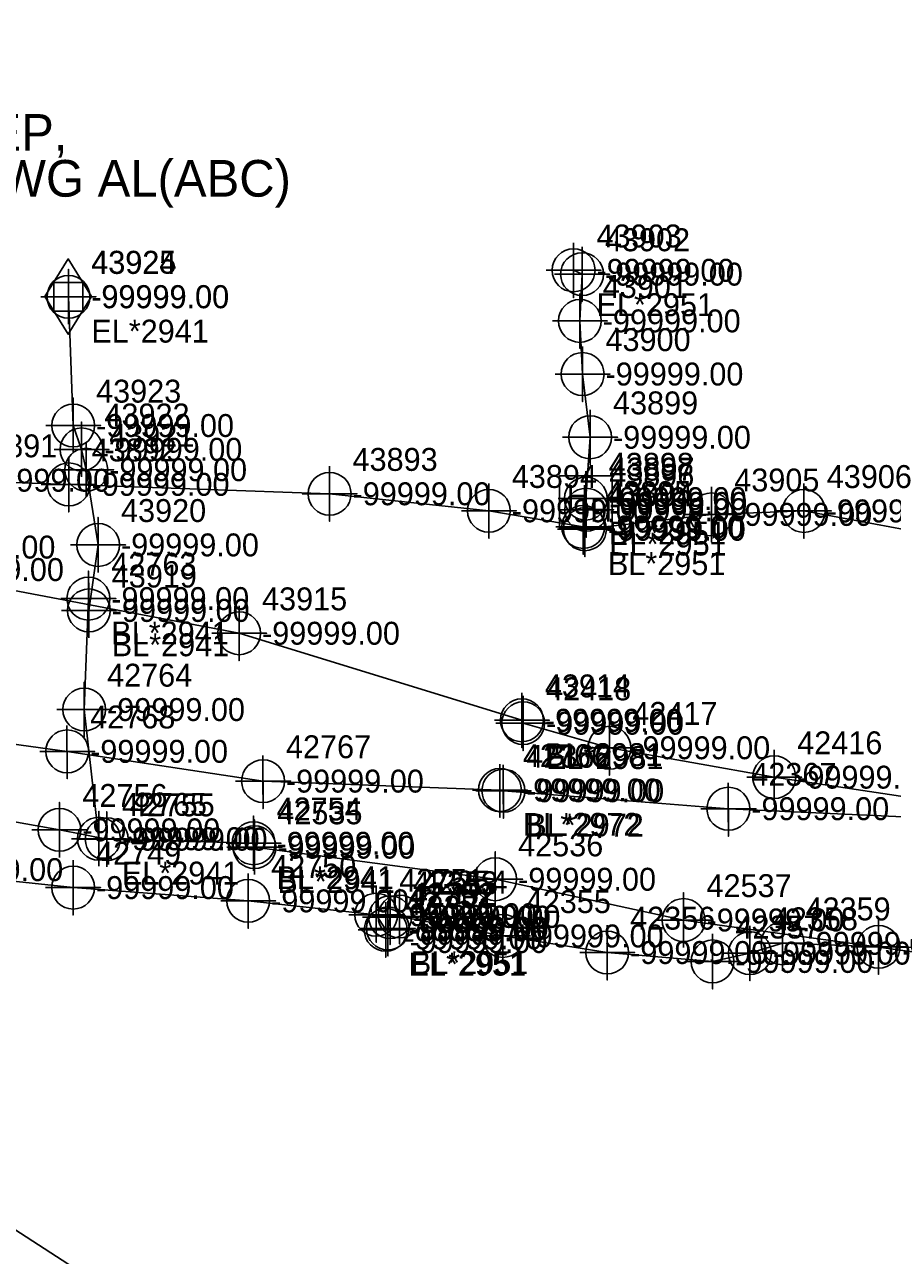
# Model space of a CAD drawing. Extents: x 2083698 to 2094313, y 743246 to 752873.
# Drawn here: x 2093480.8 to 2093575.6, y 746679.1 to 746813.4 of the extents above; entities that cross this region are included whole.
import ezdxf

# ---------------------------------------------------------------- set-up
doc = ezdxf.new("R2010")
doc.units = 0
for name, color, linetype in [('COGO Default Chain', 7, 'Continuous'), ('COGO Default Curve', 7, 'Continuous'), ('COGO Default Spiral', 7, 'Continuous'), ('Default Symbol CELL', 7, 'Continuous'), ('Default Symbol Cogo Number', 7, 'Continuous'), ('Exist Other Culture Fence Line', 7, 'Continuous'), ('Exist Property Corner CELL', 7, 'Continuous'), ('Exist Property Iron Pin Leader', 7, 'Continuous'), ('Exist Property Iron Pin Text', 7, 'Continuous'), ('Exist Property Line Leader', 7, 'Continuous'), ('Exist Property Monument Cogo Elevation', 7, 'Continuous'), ('Exist Property Monument Cogo Number', 7, 'Continuous'), ('Exist Property Monument Leader', 7, 'Continuous'), ('Exist Property Monument Text', 7, 'Continuous'), ('Exist Right of Way Easement Line', 7, 'Continuous'), ('Exist Right of Way Line Leader', 7, 'Continuous'), ('Exist Right of Way Line Text', 7, 'Continuous'), ('Exist Utilities Gas Meter CELL', 7, 'Continuous'), ('Exist Utilities Gas Meter Cogo Elevation', 7, 'Continuous'), ('Exist Utilities Gas Meter Cogo Number', 7, 'Continuous'), ('Exist Utilities Gas UG Line SUE LOS B', 7, 'Continuous'), ('Exist Utilities Power UG Cable SUE LOS B', 7, 'Continuous'), ('Exist Utilities Power UG Cable SUE LOS B Text', 7, 'Continuous'), ('Exist Utilities Power UG Cable SUE LOS C', 7, 'Continuous'), ('Exist Utilities Telephone UG Conduit SUE LOS B', 7, 'Continuous'), ('Exist Utilities TV UG Cable SUE LOS B', 7, 'Continuous'), ('Old_Level_20', 7, 'Continuous'), ('Scratch_Level_2', 7, 'Continuous'), ('Scratch_Level_3', 7, 'Continuous'), ('Scratch_Level_5', 7, 'Continuous')]:
    doc.layers.add(name, color=color, linetype=linetype)

msp = doc.modelspace()

# ---------------------------------------------------------------- linework, layer by layer
at = {"layer": 'COGO Default Curve'}
for points in [[(2093482.62, 746783.68), (2093488.62, 746783.68), (2093485.62, 746783.68), (2093485.62, 746786.68), (2093485.62, 746780.68)], [(2093483.14, 746769.63), (2093489.14, 746769.63), (2093486.14, 746769.63), (2093486.14, 746772.63), (2093486.14, 746766.63)], [(2093484.05, 746767.03), (2093490.05, 746767.03), (2093487.05, 746767.03), (2093487.05, 746770.03), (2093487.05, 746764.03)], [(2093484.57, 746764.81), (2093490.57, 746764.81), (2093487.57, 746764.81), (2093487.57, 746767.81), (2093487.57, 746761.81)], [(2093485.86, 746756.6), (2093491.86, 746756.6), (2093488.86, 746756.6), (2093488.86, 746759.6), (2093488.86, 746753.6)], [(2093484.8, 746750.74), (2093490.8, 746750.74), (2093487.8, 746750.74), (2093487.8, 746753.74), (2093487.8, 746747.74)], [(2093484.85, 746749.45), (2093490.85, 746749.45), (2093487.85, 746749.45), (2093487.85, 746752.45), (2093487.85, 746746.45)], [(2093484.34, 746738.63), (2093490.34, 746738.63), (2093487.34, 746738.63), (2093487.34, 746741.63), (2093487.34, 746735.63)], [(2093481.64, 746725.5), (2093487.64, 746725.5), (2093484.64, 746725.5), (2093484.64, 746728.5), (2093484.64, 746722.5)], [(2093485.95, 746724.53), (2093491.95, 746724.53), (2093488.95, 746724.53), (2093488.95, 746727.53), (2093488.95, 746721.53)], [(2093486.8, 746724.48), (2093492.8, 746724.48), (2093489.8, 746724.48), (2093489.8, 746727.48), (2093489.8, 746721.48)], [(2093502.84, 746724.03), (2093508.84, 746724.03), (2093505.84, 746724.03), (2093505.84, 746727.03), (2093505.84, 746721.03)], [(2093502.93, 746723.61), (2093508.93, 746723.61), (2093505.93, 746723.61), (2093505.93, 746726.61), (2093505.93, 746720.61)], [(2093529.22, 746720.11), (2093535.22, 746720.11), (2093532.22, 746720.11), (2093532.22, 746723.11), (2093532.22, 746717.11)], [(2093549.79, 746715.66), (2093555.79, 746715.66), (2093552.79, 746715.66), (2093552.79, 746718.66), (2093552.79, 746712.66)]]:
    msp.add_lwpolyline(points, dxfattribs=at)
for centre in [(2093485.62, 746783.68), (2093486.14, 746769.63), (2093487.05, 746767.03), (2093487.57, 746764.81), (2093488.86, 746756.6), (2093487.8, 746750.74), (2093487.85, 746749.45), (2093487.34, 746738.63), (2093484.64, 746725.5), (2093488.95, 746724.53), (2093489.8, 746724.48), (2093505.84, 746724.03), (2093505.93, 746723.61), (2093532.22, 746720.11), (2093552.79, 746715.66)]:
    msp.add_circle(centre, 2.34, dxfattribs=at)
at = {"layer": 'COGO Default Spiral'}
msp.add_line((2093542.19, 746761.12), (2093542.19, 746761.12), dxfattribs=at)
msp.add_lwpolyline([(2093539.24, 746758.39), (2093544.99, 746758.39), (2093544.99, 746764.14), (2093539.24, 746764.14), (2093539.24, 746758.39)], dxfattribs=at)
at = {"layer": 'Exist Property Iron Pin Text'}
for points in [[(2093540.78, 746789.57), (2093540.78, 746783.57), (2093540.78, 746786.57), (2093543.78, 746786.57), (2093537.78, 746786.57)], [(2093541.7, 746789.15), (2093541.7, 746783.15), (2093541.7, 746786.15), (2093544.7, 746786.15), (2093538.7, 746786.15)], [(2093541.46, 746784.05), (2093541.46, 746778.05), (2093541.46, 746781.05), (2093544.46, 746781.05), (2093538.46, 746781.05)], [(2093541.76, 746778.25), (2093541.76, 746772.25), (2093541.76, 746775.25), (2093544.76, 746775.25), (2093538.76, 746775.25)], [(2093542.58, 746771.35), (2093542.58, 746765.35), (2093542.58, 746768.35), (2093545.58, 746768.35), (2093539.58, 746768.35)], [(2093485.65, 746766.21), (2093485.65, 746760.21), (2093485.65, 746763.21), (2093488.65, 746763.21), (2093482.65, 746763.21)], [(2093514.14, 746765.18), (2093514.14, 746759.18), (2093514.14, 746762.18), (2093517.14, 746762.18), (2093511.14, 746762.18)], [(2093542.11, 746764.65), (2093542.11, 746758.65), (2093542.11, 746761.65), (2093545.11, 746761.65), (2093539.11, 746761.65)], [(2093531.53, 746763.32), (2093531.53, 746757.32), (2093531.53, 746760.32), (2093534.53, 746760.32), (2093528.53, 746760.32)], [(2093542.16, 746763.44), (2093542.16, 746757.44), (2093542.16, 746760.44), (2093545.16, 746760.44), (2093539.16, 746760.44)], [(2093555.82, 746762.93), (2093555.82, 746756.93), (2093555.82, 746759.93), (2093558.82, 746759.93), (2093552.82, 746759.93)], [(2093565.92, 746763.31), (2093565.92, 746757.31), (2093565.92, 746760.31), (2093568.92, 746760.31), (2093562.92, 746760.31)], [(2093541.83, 746761.56), (2093541.83, 746755.56), (2093541.83, 746758.56), (2093544.83, 746758.56), (2093538.83, 746758.56)], [(2093542.02, 746761.31), (2093542.02, 746755.31), (2093542.02, 746758.31), (2093545.02, 746758.31), (2093539.02, 746758.31)], [(2093486.13, 746722.2), (2093486.13, 746716.2), (2093486.13, 746719.2), (2093489.13, 746719.2), (2093483.13, 746719.2)], [(2093505.25, 746720.75), (2093505.25, 746714.75), (2093505.25, 746717.75), (2093508.25, 746717.75), (2093502.25, 746717.75)], [(2093519.23, 746719.24), (2093519.23, 746713.24), (2093519.23, 746716.24), (2093522.23, 746716.24), (2093516.23, 746716.24)], [(2093520.74, 746718.97), (2093520.74, 746712.97), (2093520.74, 746715.97), (2093523.74, 746715.97), (2093517.74, 746715.97)], [(2093521.78, 746719.05), (2093521.78, 746713.05), (2093521.78, 746716.05), (2093524.78, 746716.05), (2093518.78, 746716.05)], [(2093520.26, 746717.59), (2093520.26, 746711.59), (2093520.26, 746714.59), (2093523.26, 746714.59), (2093517.26, 746714.59)], [(2093520.5, 746717.75), (2093520.5, 746711.75), (2093520.5, 746714.75), (2093523.5, 746714.75), (2093517.5, 746714.75)], [(2093533.05, 746716.92), (2093533.05, 746710.92), (2093533.05, 746713.92), (2093536.05, 746713.92), (2093530.05, 746713.92)], [(2093563.6, 746716.12), (2093563.6, 746710.12), (2093563.6, 746713.12), (2093566.6, 746713.12), (2093560.6, 746713.12)], [(2093544.45, 746715.11), (2093544.45, 746709.11), (2093544.45, 746712.11), (2093547.45, 746712.11), (2093541.45, 746712.11)], [(2093560.03, 746715.04), (2093560.03, 746709.04), (2093560.03, 746712.04), (2093563.03, 746712.04), (2093557.03, 746712.04)], [(2093574.08, 746715.73), (2093574.08, 746709.73), (2093574.08, 746712.73), (2093577.08, 746712.73), (2093571.08, 746712.73)], [(2093555.95, 746714.14), (2093555.95, 746708.14), (2093555.95, 746711.14), (2093558.95, 746711.14), (2093552.95, 746711.14)]]:
    msp.add_lwpolyline(points, dxfattribs=at)
for centre in [(2093540.78, 746786.57), (2093541.7, 746786.15), (2093541.46, 746781.05), (2093541.76, 746775.25), (2093542.58, 746768.35), (2093485.65, 746763.21), (2093514.14, 746762.18), (2093542.11, 746761.65), (2093542.16, 746760.44), (2093531.53, 746760.32), (2093555.82, 746759.93), (2093565.92, 746760.31), (2093541.83, 746758.56), (2093542.02, 746758.31), (2093486.13, 746719.2), (2093505.25, 746717.75), (2093519.23, 746716.24), (2093520.74, 746715.97), (2093521.78, 746716.05), (2093520.26, 746714.59), (2093520.5, 746714.75), (2093533.05, 746713.92), (2093544.45, 746712.11), (2093563.6, 746713.12), (2093574.08, 746712.73), (2093555.95, 746711.14), (2093560.03, 746712.04)]:
    msp.add_circle(centre, 2.34, dxfattribs=at)
at = {"layer": 'Exist Property Line Leader'}
for points in [[(2093504.26, 746749.96), (2093504.26, 746743.96), (2093504.26, 746746.96), (2093507.26, 746746.96), (2093501.26, 746746.96)], [(2093535.14, 746740.46), (2093535.14, 746734.46), (2093535.14, 746737.46), (2093538.14, 746737.46), (2093532.14, 746737.46)], [(2093535.27, 746740.14), (2093535.27, 746734.14), (2093535.27, 746737.14), (2093538.27, 746737.14), (2093532.27, 746737.14)], [(2093544.69, 746737.46), (2093544.69, 746731.46), (2093544.69, 746734.46), (2093547.69, 746734.46), (2093541.69, 746734.46)], [(2093562.69, 746734.25), (2093562.69, 746728.25), (2093562.69, 746731.25), (2093565.69, 746731.25), (2093559.69, 746731.25)]]:
    msp.add_lwpolyline(points, dxfattribs=at)
for centre in [(2093504.26, 746746.96), (2093535.14, 746737.46), (2093535.27, 746737.14), (2093544.69, 746734.46), (2093562.69, 746731.25)]:
    msp.add_circle(centre, 2.34, dxfattribs=at)
at = {"layer": 'Exist Right of Way Line Text'}
for points in [[(2093485.46, 746736.88), (2093485.49, 746731.07), (2093485.47, 746734.07), (2093488.49, 746734.07), (2093482.49, 746734.07)], [(2093506.84, 746733.63), (2093506.87, 746727.82), (2093506.85, 746730.82), (2093509.87, 746730.82), (2093503.87, 746730.82)], [(2093532.71, 746732.67), (2093532.74, 746726.85), (2093532.73, 746729.85), (2093535.74, 746729.85), (2093529.74, 746729.85)], [(2093533.08, 746732.58), (2093533.11, 746726.77), (2093533.09, 746729.77), (2093536.11, 746729.77), (2093530.11, 746729.77)], [(2093557.65, 746730.63), (2093557.68, 746724.81), (2093557.66, 746727.81), (2093560.68, 746727.81), (2093554.68, 746727.81)]]:
    msp.add_lwpolyline(points, dxfattribs=at)
for centre in [(2093485.49, 746734.07), (2093506.87, 746730.82), (2093532.74, 746729.85), (2093533.11, 746729.77), (2093557.68, 746727.81)]:
    msp.add_circle(centre, 2.34, dxfattribs=at)
at = {"layer": 'Exist Utilities Gas Meter CELL'}
msp.add_line((2093485.6, 746783.7), (2093485.6, 746783.7), dxfattribs=at)
for points in [[(2093483.06, 746783.7), (2093485.6, 746787.82), (2093488.14, 746783.7), (2093485.6, 746779.59), (2093483.06, 746783.7)], [(2093484.03, 746785.24), (2093487.18, 746785.24), (2093487.18, 746782.13), (2093484.03, 746782.13), (2093484.03, 746785.24)]]:
    msp.add_lwpolyline(points, dxfattribs=at)
at = {"layer": 'Exist Utilities Gas UG Line SUE LOS B'}
for points in [[(2093487.85, 746749.45), (2093488.86, 746756.6), (2093487.57, 746764.81), (2093487.05, 746767.03), (2093486.14, 746769.63), (2093485.62, 746783.68)], [(2093487.8, 746750.74), (2093487.34, 746738.63), (2093488.95, 746724.53)], [(2093409.42, 746740.91), (2093420.42, 746739.95), (2093433.26, 746734.22), (2093457.05, 746730.41), (2093484.64, 746725.5), (2093489.8, 746724.48), (2093505.84, 746724.03)], [(2093505.93, 746723.61), (2093532.22, 746720.11), (2093552.79, 746715.66), (2093607.51, 746708.06), (2093632.22, 746704.2), (2093661.04, 746701.95), (2093669.46, 746700.88), (2093683.89, 746699.44), (2093691.32, 746698.74), (2093706.71, 746697.9), (2093723.29, 746696.57), (2093744.54, 746695.55), (2093771.32, 746691.36), (2093802.14, 746687.34), (2093813.25, 746684.15), (2093821.63, 746681.65), (2093825.52, 746680.89), (2093827.42, 746680.73), (2093835.41, 746678.72), (2093847.6, 746678.13), (2093853.94, 746677.82), (2093882.08, 746674.68)]]:
    msp.add_lwpolyline(points, dxfattribs=at)
at = {"layer": 'Exist Utilities Power UG Cable SUE LOS B'}
for points in [[(2093542.11, 746761.65), (2093542.58, 746768.35), (2093541.76, 746775.25), (2093541.46, 746781.05), (2093541.7, 746786.15), (2093540.78, 746786.57)], [(2093420.5, 746770.49), (2093425.02, 746769.5), (2093441.89, 746765.55), (2093458.49, 746763.32), (2093472.6, 746763.66), (2093485.65, 746763.21), (2093514.14, 746762.18), (2093531.53, 746760.32), (2093541.83, 746758.56), (2093542.16, 746760.44)], [(2093542.02, 746758.31), (2093555.82, 746759.93), (2093565.92, 746760.31), (2093600.34, 746753.91), (2093611.37, 746751.25), (2093629.16, 746748.15), (2093637.54, 746743.55), (2093647.67, 746738.38), (2093649.51, 746734.77)], [(2093402, 746737.55), (2093401.41, 746735.47), (2093402.59, 746732.6), (2093416.9, 746729.88), (2093435.03, 746726.64), (2093454.93, 746723.2), (2093467.49, 746721.16), (2093486.13, 746719.2), (2093505.25, 746717.75), (2093519.23, 746716.24), (2093520.26, 746714.59)], [(2093520.5, 746714.75), (2093520.74, 746715.97), (2093521.78, 746716.05), (2093533.05, 746713.92), (2093544.45, 746712.11), (2093555.95, 746711.14), (2093560.03, 746712.04), (2093563.6, 746713.12), (2093574.08, 746712.73), (2093581.46, 746712.58), (2093597.53, 746711.2), (2093599.11, 746710.34), (2093600.53, 746706.46)]]:
    msp.add_lwpolyline(points, dxfattribs=at)
at = {"layer": 'Exist Utilities Power UG Cable SUE LOS C'}
msp.add_lwpolyline([(2091387.72, 747754.05), (2091459.29, 747488.14), (2091734.16, 747369.44), (2092190.29, 747172.26), (2092598.52, 747024.9), (2092972.51, 746889.78), (2093316.78, 746787.16), (2093711.24, 746532.37)], dxfattribs=at)
at = {"layer": 'Exist Utilities Telephone UG Conduit SUE LOS B'}
for points in [[(2093159, 746805.89), (2093184.14, 746797.51), (2093207.54, 746789.77), (2093232.76, 746783.15), (2093257.23, 746777.08), (2093281.68, 746770.37), (2093307.31, 746764.3), (2093332.01, 746759.05), (2093359.99, 746753.87), (2093385.07, 746748.25), (2093410.17, 746744.21), (2093434.65, 746740.43), (2093459.33, 746737.65), (2093485.49, 746734.07), (2093506.87, 746730.82), (2093532.74, 746729.85)], [(2093533.11, 746729.77), (2093557.68, 746727.81), (2093583.9, 746726.59), (2093611.02, 746722.6), (2093638.03, 746719.62), (2093656.85, 746713.46), (2093668.73, 746709.61), (2093671.2, 746709.34)]]:
    msp.add_lwpolyline(points, dxfattribs=at)
at = {"layer": 'Exist Utilities TV UG Cable SUE LOS B'}
for points in [[(2093535.14, 746737.46), (2093504.26, 746746.96), (2093467.57, 746753.91), (2093466.64, 746756.36), (2093460.28, 746759.76)], [(2093535.27, 746737.14), (2093544.69, 746734.46), (2093562.69, 746731.25), (2093584.23, 746728), (2093610.85, 746724.82), (2093638.4, 746722.42), (2093661.77, 746718.13), (2093688.25, 746712.71), (2093713.91, 746706.88), (2093736.4, 746703.09), (2093760.25, 746700.06), (2093787.85, 746697.12), (2093812.29, 746694.12), (2093831.84, 746693.64), (2093858.97, 746688.9), (2093882.24, 746685.84), (2093908.78, 746680.63), (2093912.93, 746679.95), (2093915.37, 746679.06)]]:
    msp.add_lwpolyline(points, dxfattribs=at)

# ---------------------------------------------------------------- texts
at = {"layer": 'COGO Default Chain'}
for p in [(2093488.12, 746782.43), (2093488.64, 746768.38), (2093489.55, 746765.78), (2093490.07, 746763.56), (2093491.36, 746755.35), (2093490.3, 746749.49), (2093490.35, 746748.2), (2093489.84, 746737.38), (2093487.14, 746724.25), (2093491.45, 746723.28), (2093492.3, 746723.23), (2093508.34, 746722.78), (2093508.43, 746722.36), (2093534.72, 746718.86), (2093555.29, 746714.41)]:
    msp.add_text('-99999.00', height=2.5, dxfattribs=at).set_placement(p)
at = {"layer": 'COGO Default Spiral'}
for p in [(2093540.03, 746760.64), (2093542.59, 746759.12)]:
    msp.add_text('H', height=2.5, dxfattribs=at).set_placement(p)
at = {"layer": 'Default Symbol CELL'}
for s, p in [('43915', (2093506.76, 746749.46)), ('43914', (2093537.64, 746739.96)), ('42418', (2093537.77, 746739.64)), ('42417', (2093547.19, 746736.96)), ('42416', (2093565.19, 746733.75))]:
    msp.add_text(s, height=2.5, dxfattribs=at).set_placement(p)
at = {"layer": 'Default Symbol Cogo Number'}
for p in [(2093469.14, 746755.11), (2093470.07, 746752.66), (2093506.76, 746745.71), (2093537.64, 746736.21), (2093537.77, 746735.89), (2093547.19, 746733.21), (2093565.19, 746730)]:
    msp.add_text('-99999.00', height=2.5, dxfattribs=at).set_placement(p)
at = {"layer": 'Exist Other Culture Fence Line'}
msp.add_text('-99999.00', height=2.5, dxfattribs=at).set_placement((2093544.69, 746759.87))
at = {"layer": 'Exist Property Corner CELL'}
for s, p in [('BL*2981', (2093537.64, 746732.46)), ('EL*2981', (2093537.77, 746732.14))]:
    msp.add_text(s, height=2.5, dxfattribs=at).set_placement(p)
at = {"layer": 'Exist Property Iron Pin Leader'}
for s, p in [('43903', (2093543.28, 746789.07)), ('43902', (2093544.2, 746788.65)), ('43901', (2093543.96, 746783.55)), ('43900', (2093544.26, 746777.75)), ('43899', (2093545.08, 746770.85)), ('43891', (2093475.1, 746766.16)), ('43892', (2093488.15, 746765.71)), ('43893', (2093516.64, 746764.68)), ('43898', (2093544.61, 746764.15)), ('43896', (2093544.66, 746762.94)), ('43894', (2093534.03, 746762.82)), ('43905', (2093558.32, 746762.43)), ('43906', (2093568.42, 746762.81)), ('43895', (2093544.33, 746761.06)), ('43904', (2093544.52, 746760.81)), ('42749', (2093488.63, 746721.7)), ('42750', (2093507.75, 746720.25)), ('42751', (2093521.73, 746718.74)), ('42353', (2093523.24, 746718.47)), ('42354', (2093524.28, 746718.55)), ('42752', (2093522.76, 746717.09)), ('42352', (2093523, 746717.25)), ('42355', (2093535.55, 746716.42)), ('42356', (2093546.95, 746714.61)), ('42359', (2093566.1, 746715.62)), ('42357', (2093558.45, 746713.64)), ('42358', (2093562.53, 746714.54))]:
    msp.add_text(s, height=2.5, dxfattribs=at).set_placement(p)
at = {"layer": 'Exist Property Monument Cogo Elevation'}
for p in [(2093522.32, 746712.46), (2093522.86, 746712.06)]:
    msp.add_text('-99999.00', height=2.5, dxfattribs=at).set_placement(p)
at = {"layer": 'Exist Property Monument Cogo Number'}
for s, p in [('42753', (2093522.32, 746716.21)), ('42351', (2093522.86, 746715.81))]:
    msp.add_text(s, height=2.5, dxfattribs=at).set_placement(p)
at = {"layer": 'Exist Property Monument Leader'}
for s, p in [('EL*2951', (2093543.28, 746781.57)), ('BL*2951', (2093544.61, 746756.65)), ('EL*2951', (2093544.66, 746755.44)), ('BL*2951', (2093544.52, 746753.31)), ('EL*2951', (2093522.76, 746709.59)), ('BL*2951', (2093523, 746709.75))]:
    msp.add_text(s, height=2.5, dxfattribs=at).set_placement(p)
at = {"layer": 'Exist Property Monument Text'}
for p in [(2093543.28, 746785.32), (2093544.2, 746784.9), (2093543.96, 746779.8), (2093544.26, 746774), (2093545.08, 746767.1), (2093475.1, 746762.41), (2093488.15, 746761.96), (2093516.64, 746760.93), (2093544.61, 746760.4), (2093534.03, 746759.07), (2093544.66, 746759.19), (2093568.42, 746759.06), (2093558.32, 746758.68), (2093544.33, 746757.31), (2093544.52, 746757.06), (2093469.99, 746719.91), (2093488.63, 746717.95), (2093507.75, 746716.5), (2093521.73, 746714.99), (2093523.24, 746714.72), (2093524.28, 746714.8), (2093522.76, 746713.34), (2093523, 746713.5), (2093535.55, 746712.67), (2093546.95, 746710.86), (2093562.53, 746710.79), (2093566.1, 746711.87), (2093558.45, 746709.89)]:
    msp.add_text('-99999.00', height=2.5, dxfattribs=at).set_placement(p)
at = {"layer": 'Exist Right of Way Easement Line'}
for s, p in [('EL*2941', (2093488.12, 746778.68)), ('BL*2941', (2093490.3, 746745.74)), ('BL*2941', (2093490.35, 746744.45)), ('EL*2941', (2093491.45, 746719.53)), ('BL*2941', (2093508.34, 746719.03)), ('BL*2941', (2093508.43, 746718.61))]:
    msp.add_text(s, height=2.5, dxfattribs=at).set_placement(p)
at = {"layer": 'Exist Right of Way Line Leader'}
for s, p in [('42768', (2093487.99, 746736.57)), ('42767', (2093509.37, 746733.32)), ('42766', (2093535.24, 746732.35)), ('42366', (2093535.61, 746732.27)), ('42367', (2093560.18, 746730.31))]:
    msp.add_text(s, height=2.5, dxfattribs=at).set_placement(p)
at = {"layer": 'Exist Utilities Gas Meter Cogo Elevation'}
msp.add_text('-99999.00', height=2.5, dxfattribs=at).set_placement((2093488.1, 746782.45))
at = {"layer": 'Exist Utilities Gas Meter Cogo Number'}
msp.add_text('43925', height=2.5, dxfattribs=at).set_placement((2093488.1, 746786.2))
at = {"layer": 'Exist Utilities Power UG Cable SUE LOS B Text'}
for s, p in [('DEP, ', (2093473.03, 746799.62)), ('Aluminum, #1/0 AWG AL(ABC)', (2093435.9, 746794.61))]:
    msp.add_text(s, height=4, dxfattribs=at).set_placement(p)
at = {"layer": 'Old_Level_20'}
for s, p in [('43924', (2093488.12, 746786.18)), ('43923', (2093488.64, 746772.13)), ('43922', (2093489.55, 746769.53)), ('43921', (2093490.07, 746767.31)), ('43920', (2093491.36, 746759.1)), ('42763', (2093490.3, 746753.24)), ('43919', (2093490.35, 746751.95)), ('42764', (2093489.84, 746741.13)), ('42756', (2093487.14, 746728)), ('42765', (2093491.45, 746727.03)), ('42755', (2093492.3, 746726.98)), ('42754', (2093508.34, 746726.53)), ('42535', (2093508.43, 746726.11)), ('42536', (2093534.72, 746722.61)), ('42537', (2093555.29, 746718.16))]:
    msp.add_text(s, height=2.5, dxfattribs=at).set_placement(p)
at = {"layer": 'Scratch_Level_2'}
for p in [(2093487.99, 746732.82), (2093509.37, 746729.57), (2093535.24, 746728.6), (2093535.61, 746728.52), (2093560.18, 746726.56)]:
    msp.add_text('-99999.00', height=2.5, dxfattribs=at).set_placement(p)
at = {"layer": 'Scratch_Level_3'}
for p in [(2093535.24, 746724.85), (2093535.61, 746724.77)]:
    msp.add_text('BL*2972', height=2.5, dxfattribs=at).set_placement(p)
at = {"layer": 'Scratch_Level_5'}
msp.add_text('43897', height=2.5, dxfattribs=at).set_placement((2093544.69, 746763.62))

doc.saveas('drawing.dxf')
